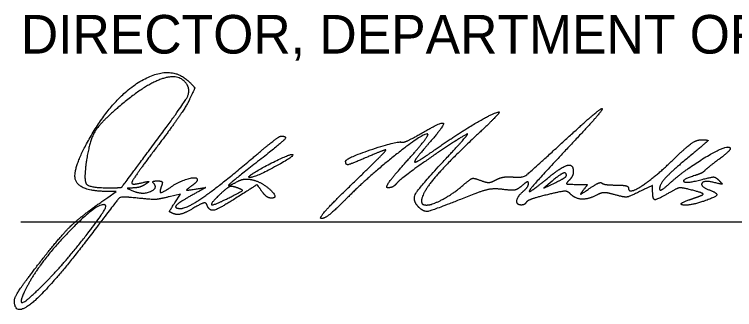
# Model space of a CAD drawing. Extents: x -22 to 431, y -18 to 160.
# Drawn here: x 37.307 to 39.916, y 4.432 to 5.503 of the extents above; entities that cross this region are included whole.
import ezdxf

# ---------------------------------------------------------------- set-up
doc = ezdxf.new("R2010")
doc.units = 0
doc.layers.add('GM_X_Minor_Lake', color=7, linetype='Continuous')
doc.layers.add('GM_X_Section', color=7, linetype='Continuous')

msp = doc.modelspace()

# ---------------------------------------------------------------- linework, layer by layer
at = {"layer": 'GM_X_Minor_Lake'}
for p, q in [((37.7927, 4.9556), (37.7927, 4.9556)), ((38.158, 4.8657), (38.158, 4.8657)), ((39.307, 4.8677), (39.307, 4.8677)), ((38.5299, 4.8367), (38.5299, 4.8367)), ((38.1133, 4.8241), (38.1133, 4.8241))]:
    msp.add_line(p, q, dxfattribs=at)
for points in [[(39.2553, 4.898), (39.2258, 4.8724), (39.2664, 4.8921)], [(37.6451, 4.8386), (37.6758, 4.8598), (37.6379, 4.8605)], [(37.888, 4.8188), (37.9092, 4.8511), (37.8675, 4.841)]]:
    msp.add_lwpolyline(points, dxfattribs=at)
for points in [[(37.5814, 5.0563), (37.6677, 5.2067), (37.8758, 5.3227), (37.9414, 5.2571)], [(37.9325, 5.2479), (37.9065, 5.2899), (37.7804, 5.2488), (37.6851, 5.1671)], [(37.7927, 5.0056), (37.9141, 5.169), (37.9465, 5.2252), (37.9325, 5.2479)], [(37.9414, 5.2571), (37.9602, 5.2383), (37.9603, 5.2333), (37.9419, 5.1948)], [(37.9419, 5.1948), (37.931, 5.1718), (37.8793, 5.0963), (37.827, 5.0269)], [(37.6851, 5.1671), (37.6184, 5.1101), (37.5796, 5.046), (37.5685, 4.9747)], [(38.8351, 5.0148), (38.9157, 5.0714), (39.047, 5.1487), (39.0627, 5.1487)], [(39.0627, 5.1487), (39.0676, 5.1487), (39.0263, 5.106), (38.9709, 5.0539)], [(39.2894, 5.0352), (39.3644, 5.1043), (39.4304, 5.1609), (39.4362, 5.161)], [(39.4362, 5.161), (39.4419, 5.1611), (39.3899, 5.1009), (39.3205, 5.0273)], [(38.7762, 5.0683), (38.8549, 5.1145), (38.8672, 5.1012), (38.8079, 5.0339)], [(38.8043, 5.0681), (38.7946, 5.0777), (38.5849, 4.9107), (38.507, 4.8315)], [(38.9445, 5.0676), (38.8955, 5.0398), (38.7071, 4.9076), (38.6939, 4.8917)], [(38.7105, 5.0391), (38.7161, 5.0373), (38.7456, 5.0504), (38.7762, 5.0683)], [(38.7264, 4.9677), (38.7727, 5.0194), (38.8077, 5.0646), (38.8043, 5.0681)], [(38.8793, 4.9887), (38.9255, 5.0379), (38.9548, 5.0735), (38.9445, 5.0676)], [(37.6379, 4.8605), (37.54, 4.8622), (37.5166, 4.9433), (37.5814, 5.0563)], [(38.1715, 4.9828), (38.222, 5.0257), (38.2675, 5.0609), (38.2726, 5.061)], [(38.2726, 5.061), (38.2975, 5.0615), (38.2741, 5.0359), (38.1883, 4.9686)], [(38.5072, 4.9705), (38.5074, 4.9811), (38.6948, 5.0442), (38.7105, 5.0391)], [(38.9709, 5.0539), (38.8713, 4.9602), (38.782, 4.8521), (38.782, 4.8251)], [(39.6976, 4.979), (39.7428, 5.0228), (39.78, 5.0484), (39.7976, 5.0481)], [(39.7976, 5.0481), (39.822, 5.0476), (39.8181, 5.0413), (39.7695, 5.0012)], [(37.827, 5.0269), (37.7748, 4.9576), (37.732, 4.8969), (37.732, 4.8921)], [(38.5299, 4.8867), (38.6009, 4.9551), (38.6562, 5.0112), (38.6528, 5.0112)], [(38.6528, 5.0112), (38.6494, 5.0112), (38.6203, 4.9999), (38.5883, 4.9862)], [(38.8079, 5.0339), (38.7799, 5.0021), (38.757, 4.9724), (38.757, 4.968)], [(38.757, 4.968), (38.757, 4.9635), (38.7922, 4.9846), (38.8351, 5.0148)], [(39.1144, 4.9128), (39.1479, 4.91), (39.1714, 4.9264), (39.2894, 5.0352)], [(39.3205, 5.0273), (39.191, 4.8898), (39.1589, 4.8425), (39.2411, 4.9102)], [(39.6789, 4.8878), (39.7325, 4.9366), (39.8795, 5.0266), (39.8963, 5.021)], [(39.8963, 5.021), (39.9047, 5.0182), (39.8895, 4.9994), (39.8624, 4.9792)], [(37.6466, 4.8737), (37.6933, 4.8737), (37.6978, 4.8778), (37.7927, 5.0056)], [(38.158, 4.9157), (38.1784, 4.9336), (38.3105, 4.9993), (38.3156, 4.9942)], [(38.3156, 4.9942), (38.3218, 4.988), (38.1792, 4.9112), (38.1615, 4.9112)], [(38.5883, 4.9862), (38.5257, 4.9593), (38.5069, 4.9557), (38.5072, 4.9705)], [(38.7722, 4.8031), (38.747, 4.8283), (38.7759, 4.8784), (38.8793, 4.9887)], [(39.7695, 5.0012), (39.6955, 4.9403), (39.6445, 4.8868), (39.6445, 4.87)], [(37.5685, 4.9747), (37.5571, 4.9014), (37.5785, 4.8737), (37.6466, 4.8737)], [(37.9102, 4.7987), (37.9333, 4.7987), (38.0593, 4.8875), (38.1715, 4.9828)], [(38.1883, 4.9686), (38.095, 4.8956), (38.0736, 4.8741), (38.1175, 4.8976)], [(38.6606, 4.8737), (38.6503, 4.8737), (38.6792, 4.9149), (38.7264, 4.9677)], [(39.532, 4.8721), (39.532, 4.8493), (39.6273, 4.9108), (39.6976, 4.979)], [(39.8624, 4.9792), (39.8354, 4.959), (39.8104, 4.9391), (39.807, 4.9348)], [(39.2411, 4.9102), (39.2895, 4.9501), (39.332, 4.9605), (39.332, 4.9324)], [(39.332, 4.9324), (39.332, 4.9235), (39.3253, 4.9094), (39.317, 4.9012)], [(39.807, 4.9348), (39.8036, 4.9305), (39.7881, 4.9231), (39.7726, 4.9182)], [(37.8761, 4.878), (37.905, 4.8978), (37.9695, 4.9153), (37.9695, 4.9034)], [(38.1615, 4.9112), (38.1568, 4.9112), (38.1552, 4.9132), (38.158, 4.9157)], [(38.9395, 4.8887), (38.9598, 4.9067), (38.9727, 4.9093), (38.9964, 4.9003)], [(39.0514, 4.9024), (39.0648, 4.9099), (39.0932, 4.9146), (39.1144, 4.9128)], [(39.307, 4.9177), (39.307, 4.9312), (39.2829, 4.922), (39.2553, 4.898)], [(39.2664, 4.8921), (39.2887, 4.9029), (39.307, 4.9145), (39.307, 4.9177)], [(39.7726, 4.9182), (39.7231, 4.9028), (39.7426, 4.8891), (39.7944, 4.903)], [(39.7944, 4.903), (39.8328, 4.9132), (39.848, 4.9126), (39.8601, 4.9003)], [(37.732, 4.8921), (37.732, 4.8874), (37.7475, 4.887), (37.7664, 4.8914)], [(37.782, 4.8867), (37.7717, 4.8797), (37.752, 4.8736), (37.7383, 4.8731)], [(37.7424, 4.8604), (37.7723, 4.8484), (37.8285, 4.873), (37.8111, 4.8904)], [(37.7664, 4.8914), (37.7919, 4.8974), (37.7959, 4.8961), (37.782, 4.8867)], [(37.8111, 4.8904), (37.8066, 4.8949), (37.8128, 4.8987), (37.825, 4.8987)], [(37.825, 4.8987), (37.8396, 4.8987), (37.8447, 4.8922), (37.84, 4.8799)], [(37.84, 4.8799), (37.8311, 4.8566), (37.8439, 4.856), (37.8761, 4.878)], [(37.9695, 4.9034), (37.9695, 4.8989), (37.9598, 4.888), (37.9479, 4.8793)], [(38.1175, 4.8976), (38.1301, 4.9043), (38.154, 4.9064), (38.1706, 4.9022)], [(38.2036, 4.8608), (38.1868, 4.8849), (38.1848, 4.8844), (38.119, 4.8421)], [(38.1706, 4.9022), (38.2067, 4.8931), (38.2651, 4.8362), (38.2384, 4.8362)], [(38.4195, 4.7619), (38.4092, 4.762), (38.4589, 4.8182), (38.5299, 4.8867)], [(38.6939, 4.8917), (38.6857, 4.8818), (38.6707, 4.8737), (38.6606, 4.8737)], [(38.8, 4.8112), (38.8218, 4.8112), (38.9031, 4.8564), (38.9395, 4.8887)], [(38.9964, 4.9003), (39.0166, 4.8926), (39.0354, 4.8933), (39.0514, 4.9024)], [(39.1469, 4.8821), (39.1313, 4.8679), (39.11, 4.8635), (39.0774, 4.8677)], [(39.1695, 4.8896), (39.1695, 4.8967), (39.1594, 4.8933), (39.1469, 4.8821)], [(39.1508, 4.8612), (39.1611, 4.8697), (39.1695, 4.8825), (39.1695, 4.8896)], [(39.317, 4.9012), (39.3053, 4.8895), (39.3112, 4.8862), (39.3435, 4.8862)], [(39.3435, 4.8862), (39.3811, 4.8862), (39.3834, 4.8841), (39.3679, 4.8648)], [(39.3897, 4.8706), (39.4111, 4.8856), (39.4318, 4.8947), (39.4357, 4.8908)], [(39.4357, 4.8908), (39.4396, 4.8869), (39.4629, 4.8837), (39.4874, 4.8837)], [(39.4874, 4.8837), (39.5119, 4.8837), (39.532, 4.8785), (39.532, 4.8721)], [(39.6195, 4.8596), (39.6195, 4.8825), (39.6184, 4.8825), (39.5723, 4.8597)], [(39.6445, 4.87), (39.6445, 4.8626), (39.66, 4.8706), (39.6789, 4.8878)], [(39.8414, 4.8929), (39.8047, 4.9019), (39.7914, 4.8789), (39.8258, 4.8657)], [(39.8601, 4.9003), (39.8728, 4.8874), (39.8692, 4.886), (39.8414, 4.8929)], [(37.7383, 4.8731), (37.7159, 4.8722), (37.7163, 4.8709), (37.7424, 4.8604)], [(37.9479, 4.8793), (37.929, 4.8655), (37.931, 4.8642), (37.9635, 4.8691)], [(37.9635, 4.8691), (38.0003, 4.8747), (38.0002, 4.8745), (37.9547, 4.8493)], [(38.0601, 4.8575), (38.0159, 4.817), (38.0271, 4.8082), (38.0851, 4.8378)], [(38.1133, 4.8741), (38.096, 4.8804), (38.0795, 4.8753), (38.0601, 4.8575)], [(38.0851, 4.8378), (38.1315, 4.8614), (38.1351, 4.866), (38.1133, 4.8741)], [(38.2384, 4.8362), (38.2288, 4.8362), (38.2132, 4.8473), (38.2036, 4.8608)], [(39.0774, 4.8677), (39.0482, 4.8714), (39.0084, 4.865), (38.9719, 4.8505)], [(39.1438, 4.8112), (39.1254, 4.8112), (39.13, 4.8439), (39.1508, 4.8612)], [(39.3224, 4.8507), (39.3113, 4.8619), (39.2912, 4.8614), (39.2381, 4.8486)], [(39.3679, 4.8648), (39.3559, 4.8498), (39.3624, 4.8515), (39.3897, 4.8706)], [(39.4832, 4.8483), (39.4563, 4.856), (39.4332, 4.856), (39.4187, 4.8482)], [(39.5723, 4.8597), (39.5349, 4.8412), (39.5164, 4.8388), (39.4832, 4.8483)], [(39.6814, 4.8566), (39.6364, 4.83), (39.6195, 4.8308), (39.6195, 4.8596)], [(39.7646, 4.8646), (39.7258, 4.8745), (39.709, 4.8729), (39.6814, 4.8566)], [(39.7945, 4.8454), (39.8059, 4.8495), (39.7942, 4.857), (39.7646, 4.8646)], [(39.8258, 4.8657), (39.8563, 4.854), (39.8474, 4.839), (39.8006, 4.8236)], [(37.3941, 4.5964), (37.4718, 4.6969), (37.5519, 4.7742), (37.6451, 4.8386)], [(37.7263, 4.8387), (37.6929, 4.842), (37.6811, 4.8316), (37.6045, 4.7299)], [(37.8675, 4.841), (37.8271, 4.8313), (37.8048, 4.8309), (37.7263, 4.8387)], [(37.9547, 4.8493), (37.9036, 4.8211), (37.8839, 4.7987), (37.9102, 4.7987)], [(38.119, 4.8421), (38.0501, 4.7977), (38.0127, 4.788), (38.0045, 4.8123)], [(38.507, 4.8315), (38.4692, 4.793), (38.4298, 4.7617), (38.4195, 4.7619)], [(38.9719, 4.8505), (38.8258, 4.7929), (38.7908, 4.7845), (38.7722, 4.8031)], [(39.2381, 4.8486), (39.1997, 4.8394), (39.1655, 4.8272), (39.1619, 4.8215)], [(39.4187, 4.8482), (39.388, 4.8318), (39.3401, 4.833), (39.3224, 4.8507)], [(39.8006, 4.8236), (39.754, 4.8082), (39.7067, 4.814), (39.7508, 4.8296)], [(39.7508, 4.8296), (39.7645, 4.8345), (39.7842, 4.8416), (39.7945, 4.8454)], [(37.6379, 4.8094), (37.617, 4.8303), (37.3985, 4.6046), (37.3522, 4.5143)], [(37.4223, 4.533), (37.4899, 4.6021), (37.6456, 4.8017), (37.6379, 4.8094)], [(37.8868, 4.7787), (37.8686, 4.7857), (37.8687, 4.7894), (37.888, 4.8188)], [(38.0045, 4.8123), (38.0017, 4.8209), (37.9825, 4.8157), (37.9534, 4.7985)], [(38.782, 4.8251), (38.782, 4.8174), (38.7901, 4.8112), (38.8, 4.8112)], [(39.1619, 4.8215), (39.1584, 4.8158), (39.1502, 4.8112), (39.1438, 4.8112)], [(37.9534, 4.7985), (37.9278, 4.7834), (37.8978, 4.7745), (37.8868, 4.7787)], [(37.6045, 4.7299), (37.4521, 4.5278), (37.307, 4.3992), (37.307, 4.4662)], [(37.307, 4.4662), (37.307, 4.4758), (37.3462, 4.5344), (37.3941, 4.5964)], [(37.3522, 4.5143), (37.3209, 4.4533), (37.3526, 4.4618), (37.4223, 4.533)]]:
    msp.add_open_spline(points, degree=2, dxfattribs=at)
at = {"layer": 'GM_X_Section'}
msp.add_line((37.3304, 4.7505), (40.8304, 4.7505), dxfattribs=at)

# ---------------------------------------------------------------- texts
msp.add_text('DIRECTOR, DEPARTMENT OF TRANSPORTATION', height=0.14, dxfattribs=at).set_placement((37.3304, 5.3605))

doc.saveas('drawing.dxf')
